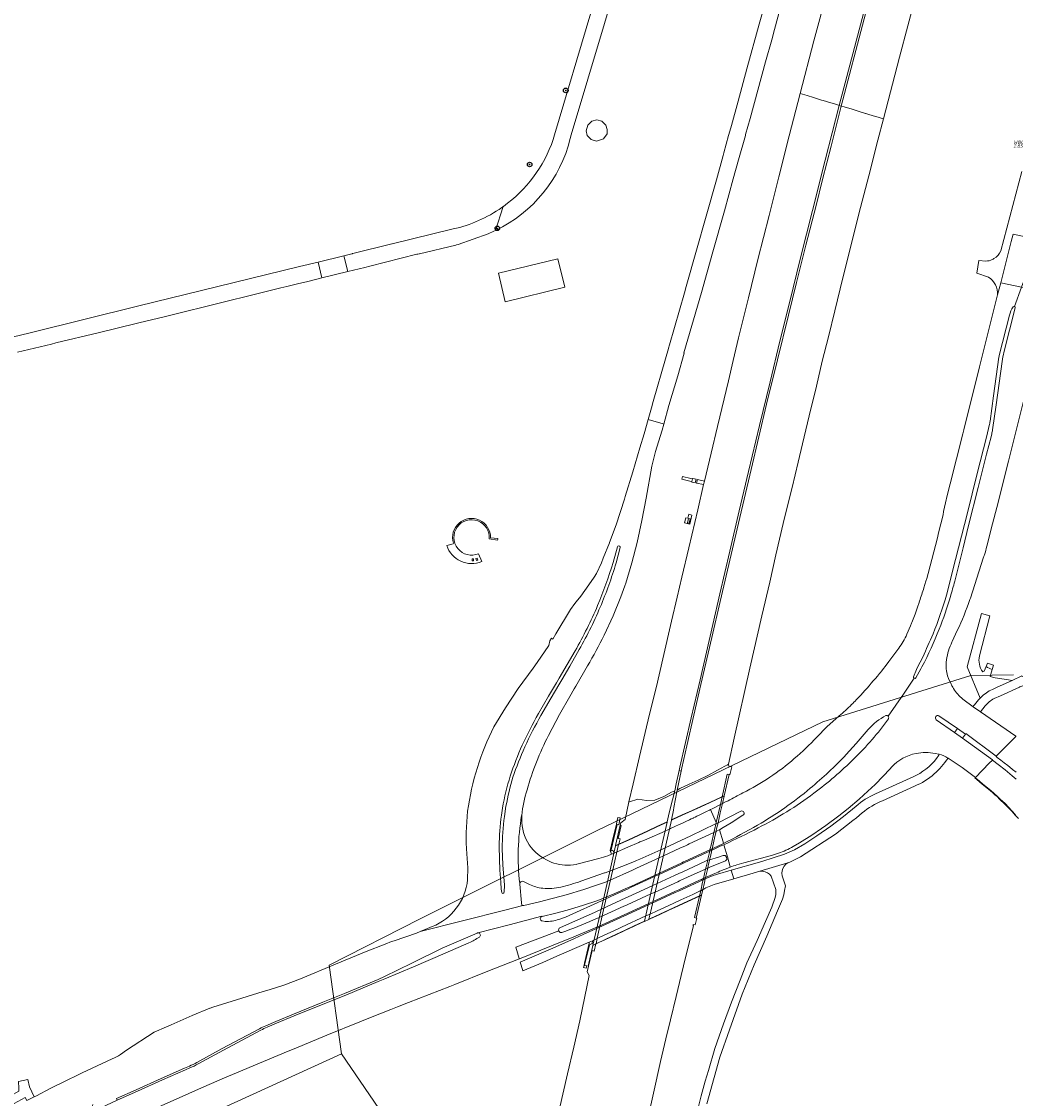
# Model space of a CAD drawing. Extents: x 148869 to 161638, y 453607 to 469810.
# Tile 553 of 656: x 156949 to 157381, y 463581 to 464049. Entities that reach past the tile are written whole.
import ezdxf
from ezdxf.lldxf.tags import DXFTag

# ---------------------------------------------------------------- set-up
doc = ezdxf.new("R2010")
doc.units = 0
doc.header["$PDMODE"] = 32
doc.header["$PDSIZE"] = 2
doc.layers.get('0').update_dxf_attribs({"linetype": 'CONTINUOUS'})
for name, color, linetype, lineweight in [('B-OI-RI-DRUKLEIDING-G-niet meenemen', 190, 'RI-PERS', 18), ('B-OI-RI-PERSLEIDING-G-niet meenemen', 190, 'RI-PERS', 18), ('B-OI-RI-VACUUMLEIDING-G-niet meenemen', 190, 'RI-VACUUM', 18), ('B-RO-VH-VERHARDING_ASFALT-GV', 251, 'CONTINUOUS', 18), ('B-RO-VH-VERHARDING_GESLOTEN-GV', 251, 'CONTINUOUS', 18), ('B-RO-VH-VERHARDING_GRASBETONSTEEN-GV', 251, 'CONTINUOUS', 18), ('B-RO-VH-VERHARDING_OPEN-GV', 251, 'CONTINUOUS', 18), ('B-RO-VH-VERHARDING_SIERBESTRATING-GV', 251, 'CONTINUOUS', 18)]:
    doc.layers.add(name, color=color, linetype=linetype, lineweight=lineweight)
for name, color, linetype in [('B-OI-RI-HWA-PUTDEKSELHOOGTE-T25-niet meenemen', 252, 'CONTINUOUS'), ('B-OI-RI-HWA-PUTNUMMER-T25-niet meenemen', 252, 'CONTINUOUS'), ('gs dwa', 252, 'CONTINUOUS')]:
    doc.layers.add(name, color=color, linetype=linetype)
doc.styles.add('iso15', font='ISO.shx', dxfattribs={"oblique": 15})
doc.styles.add('NLCS-ISO-M750_CURSIEF', font='NLCS-ISO.ttf', dxfattribs={"oblique": 15})
tags = doc.linetypes.add('RI-PERS', pattern='A,7,-2,["P",Standard,S=1.8,R=0,X=-0.5,Y=-0.9],-2,7,-2,[102,NLCS.SHX,S=1,R=180,X=0,Y=0],-2', length=22).pattern_tags.tags
tags[6] = DXFTag(74, 10)
tags = doc.linetypes.add('RI-VACUUM', pattern='A,7,-2,["V",Standard,S=1.8,R=0,X=-0.5,Y=-0.9],-2,7,-2,[102,NLCS.SHX,S=1,R=180,X=0,Y=0],-2', length=22).pattern_tags.tags
tags[6] = DXFTag(74, 10)

# ---------------------------------------------------------------- blocks, each defined once
blk = doc.blocks.new('ACMAP_ANN_TEMPLATE_puth-rwa')
at = {"color": 0, "linetype": 'ByBlock', "style": 'iso15', "oblique": 15}
blk.add_attdef('puth-rwa', (-2.7, -4.4), '', height=1.5, dxfattribs=at)
blk = doc.blocks.new('ACMAP_ANN_TEMPLATE_putnr-rwa')
at = {"color": 0, "linetype": 'ByBlock', "style": 'iso15', "oblique": 15}
blk.add_attdef('putnr-rwa', (-2.7, -2.7), '', height=1.5, dxfattribs=at)

msp = doc.modelspace()

# ---------------------------------------------------------------- linework, layer by layer
at = {"layer": 'B-OI-RI-DRUKLEIDING-G-niet meenemen'}
for p, q in [((157082.76, 463638.55), (157088.13, 463600.03)), ((157088.13, 463600.03), (157010.92, 463564.75)), ((157088.13, 463600.03), (157117.56, 463556.97))]:
    msp.add_line(p, q, dxfattribs=at)
at = {"layer": 'B-OI-RI-PERSLEIDING-G-niet meenemen'}
for p, q in [((157362.01, 463764.6), (157297.6, 463744.4)), ((157380.59, 463764.94), (157362.01, 463764.6)), ((157297.6, 463744.4), (157199.1, 463697.01)), ((157199.1, 463697.01), (157122.03, 463658.6)), ((157122.03, 463658.6), (157082.76, 463638.55))]:
    msp.add_line(p, q, dxfattribs=at)
at = {"layer": 'B-OI-RI-VACUUMLEIDING-G-niet meenemen'}
msp.add_line((157088.13, 463600.03), (157117.56, 463556.97), dxfattribs=at)
at = {"layer": 'B-RO-VH-VERHARDING_ASFALT-GV', "flags": 128}
for points in [[(157187.65, 463998.32), (157188.15, 464000), (157209.86, 464072.84), (157219.96, 464106.75), (157223.48, 464118.91), (157224.59, 464123.08), (157226.02, 464129.12)], [(157214.69, 464114.56), (157213.13, 464108.79), (157212.52, 464106.73), (157203.13, 464074.84), (157196.68, 464052.98), (157180.88, 464000), (157180.25, 463997.9)], [(157271.55, 464054.26), (157269.89, 464048.15), (157264.57, 464028.63), (157260.73, 464014.62), (157257.81, 464004.01), (157256.72, 464000.08), (157256.6, 463999.61), (157254.54, 463992.17), (157254.2, 463990.97), (157251.25, 463980.34), (157238.17, 463933.91), (157237.33, 463931.17), (157230.87, 463908.54), (157230.43, 463907.04), (157230.49, 463907.02), (157229.18, 463902.5), (157223.79, 463883.93), (157223.05, 463881.2), (157221.58, 463876.05), (157228.11, 463874.15), (157228.35, 463874.08), (157230.58, 463882.11), (157234.42, 463895.05), (157237.29, 463904.97), (157237.11, 463905.02), (157244.76, 463931.3), (157249.79, 463949.1), (157254.79, 463966.92), (157258.64, 463980.74), (157260.96, 463989.1), (157263.87, 463999.61), (157264, 464000.08), (157265.91, 464007), (157272.69, 464031.66), (157275.32, 464041.29), (157276.56, 464045.86), (157283.22, 464070.58)], [(157373.6, 463930.26), (157374.99, 463935.55), (157379.55, 463953.52), (157380.35, 463956.68), (157390.36, 463954.52), (157407.43, 464021.95)], [(157384.12, 463984.01), (157375.01, 463949.52)], [(157158.57, 463968.75), (157158.48, 463968.69), (157155.19, 463958.35)], [(157155.19, 463958.35), (157158.48, 463968.69)], [(157136.77, 463958.97), (157110.14, 463952.46), (157110.05, 463952.44), (157110.01, 463952.44), (157093.06, 463948.27), (157092.92, 463948.24)], [(157122.05, 463948.15), (157137.88, 463951.92), (157138.25, 463952.05), (157138.87, 463952.22), (157151.97, 463956.92)], [(157388.78, 463948.29), (157390.36, 463954.52), (157380.35, 463956.68), (157379.55, 463953.52), (157374.99, 463935.55)], [(157092.62, 463948.16), (157092.08, 463948.03), (157089.23, 463947.33), (157090.92, 463940.4), (157098.33, 463942.21), (157100.43, 463942.86), (157120.91, 463947.97)], [(157121.88, 463948.13), (157122.05, 463948.15)], [(156947.2, 463905.3), (156961.98, 463908.91), (156963.89, 463909.38), (156982.25, 463913.81), (156990.01, 463915.68), (157000, 463918.06), (157011.04, 463920.72), (157015.07, 463921.7), (157052.41, 463930.99), (157058.8, 463932.58), (157061.7, 463933.3), (157064.43, 463933.99), (157069.55, 463935.29), (157071.59, 463935.74), (157073.55, 463936.18), (157079.61, 463937.65), (157077.93, 463944.57), (157069.91, 463942.61), (157033.7, 463933.77), (157000, 463925.47), (156952.73, 463913.84), (156937.45, 463910.09)], [(157368.55, 463945), (157365.52, 463945.24), (157364.54, 463939.7), (157369.6, 463938.03), (157369.72, 463937.99)], [(157374.99, 463935.55), (157384.04, 463933.62), (157387.87, 463944.18)], [(157380.97, 463925.28), (157384.04, 463933.62), (157374.99, 463935.55), (157373.6, 463930.26), (157365.81, 463898.97), (157358.87, 463871.52), (157358.44, 463869.83), (157352.95, 463848.01), (157351.66, 463842.95), (157350.9, 463839.79), (157350.04, 463835.98), (157349.93, 463834.56), (157347.97, 463826.71), (157347.42, 463824.58), (157343.47, 463809.02), (157342.83, 463806.87), (157342.47, 463805.67), (157341.57, 463802.82)], [(157394.48, 463931.06), (157394.56, 463931.38), (157394.56, 463931.38), (157384.04, 463933.62), (157380.97, 463925.28)], [(157368.92, 463820.96), (157371.36, 463830.65), (157373.23, 463837.69), (157378.4, 463857.91), (157380.45, 463866.09), (157384.8, 463883.43), (157391.12, 463907.97), (157396.21, 463930.14), (157394.84, 463930.47)], [(157381.27, 463924.71), (157376.36, 463905.25)], [(157374.34, 463903.98), (157378.74, 463921.45)], [(157370.36, 463875.38), (157371.85, 463886.33), (157374.19, 463903.2)], [(157375.56, 463901.33), (157372.97, 463882.46), (157371.43, 463871.55)], [(157202.42, 463782.21), (157206.34, 463790.58), (157209.7, 463798.87), (157211.44, 463803.62), (157211.85, 463804.79), (157214.52, 463813.61), (157216.76, 463822.59), (157218.86, 463832.04), (157220.71, 463841.81), (157223.22, 463855.68), (157224.82, 463862.1), (157227.51, 463871.03), (157227.63, 463871.48), (157228.35, 463874.08), (157228.11, 463874.15), (157221.58, 463876.05), (157219.79, 463869.78), (157218.03, 463863.75), (157214.91, 463853.24), (157211.64, 463842.5), (157211.26, 463841.33), (157207.59, 463830.28), (157204.77, 463822.55), (157204.71, 463822.4), (157202.06, 463815.66), (157201.21, 463813.63), (157199.12, 463809.05), (157198.05, 463807.41), (157195.78, 463804.1), (157192.3, 463799.23), (157190.22, 463796.65), (157189.71, 463796.01), (157187.78, 463793.3), (157181.48, 463782.71), (157180.1, 463780.49), (157179.54, 463780.81), (157178.83, 463779.79), (157178.33, 463777.65), (157173.23, 463770.3), (157171.49, 463767.79), (157165.08, 463758.91), (157159.49, 463750.55), (157154.48, 463742.28)], [(157351.43, 463799.66), (157355.35, 463815.14), (157360.48, 463835.49), (157364.65, 463852.02), (157368.9, 463868.99), (157370.01, 463873.42)], [(157371.08, 463869.76), (157370.76, 463868.52), (157368.86, 463861.03), (157365.16, 463846.46), (157361.01, 463829.92), (157358.63, 463820.23), (157354.96, 463805.7)], [(157136.89, 463822.26), (157136.79, 463821.93), (157133.97, 463821.21)], [(157152.41, 463824.08), (157156.1, 463823.55)], [(157156.16, 463824.27), (157152.98, 463824.57)], [(157209.03, 463820.96), (157208.9, 463821), (157208.83, 463821.02), (157208.77, 463821.02)], [(157208.77, 463821.02), (157208.83, 463821.02), (157208.9, 463821), (157209.03, 463820.96)], [(157149.16, 463814.21), (157147.76, 463817.65)], [(157208.17, 463820.6), (157206.3, 463813.87)], [(157206.3, 463813.87), (157208.17, 463820.6)], [(157207.64, 463813.6), (157209.42, 463820.32)], [(157209.42, 463820.32), (157207.64, 463813.6)], [(157361.55, 463797.76), (157361.63, 463797.97), (157361.77, 463798.3), (157363.73, 463804.26), (157367.38, 463815.72), (157367.79, 463816.85), (157367.86, 463817.09)], [(157339.03, 463795.19), (157337.76, 463791.4), (157336.29, 463787.65), (157336.2, 463787.42), (157335.75, 463786.28), (157334.17, 463782.59)], [(157339.65, 463796.93), (157339.29, 463795.94)], [(157353.36, 463778.26), (157353.77, 463779.2), (157353.86, 463779.42), (157356.1, 463784.15)], [(157189.82, 463775.39), (157186.37, 463769.44), (157182.88, 463763.51), (157181.65, 463761.42), (157178.21, 463755.62), (157173.85, 463748.08)], [(157173.85, 463748.08), (157178.21, 463755.62), (157181.65, 463761.42), (157182.88, 463763.51), (157186.37, 463769.44), (157189.82, 463775.39)], [(157190.89, 463774.71), (157187.47, 463768.66), (157183.98, 463762.74), (157182.72, 463760.6), (157179.39, 463754.93), (157174.92, 463747.29)], [(157183.98, 463762.74), (157187.47, 463768.66), (157190.89, 463774.71)], [(157330.58, 463776.51), (157326.27, 463770.7), (157325.52, 463769.71), (157323.08, 463766.54)], [(157337.08, 463764.11), (157338.4, 463767.3), (157338.81, 463768.22), (157341.03, 463772.68)], [(157178.21, 463738.55), (157182.95, 463747.63), (157187.44, 463755.44), (157189.45, 463758.89), (157190.08, 463759.98), (157195.23, 463768.81)], [(157340.72, 463768.45), (157340.24, 463767.58), (157338.04, 463763.64)], [(157386.27, 463764.76), (157384.29, 463764.19), (157384.18, 463764.42), (157379.9, 463762.46), (157373.16, 463759.4), (157371.35, 463758.59)], [(157174.92, 463747.29), (157179.39, 463754.93), (157182.72, 463760.6), (157183.98, 463762.74)], [(157337.34, 463763.42), (157332.64, 463756.57), (157326, 463746.89)], [(157326, 463746.89), (157332.64, 463756.57), (157337.34, 463763.42)], [(157354.47, 463758.92), (157354.09, 463759.56), (157353.86, 463760.01), (157353.76, 463760.19)], [(157372.11, 463754.58), (157374.88, 463755.82), (157383.12, 463759.57), (157383.34, 463759.65), (157384.58, 463760.11), (157385.85, 463760.46), (157387.14, 463760.71), (157388.45, 463760.84), (157389.77, 463760.87), (157391.08, 463760.78), (157392.32, 463760.59), (157392.08, 463761.81)], [(157348.11, 463747.1), (157356.15, 463741.52), (157359.6, 463739.1), (157359.78, 463739.35), (157373.06, 463729.52), (157381.52, 463738.11), (157381.62, 463738.19), (157366.14, 463748.75), (157362.93, 463751), (157358.43, 463754.39)], [(157363.19, 463751.37), (157362.93, 463751), (157366.14, 463748.75), (157368.23, 463751.42)], [(157304.73, 463747.03), (157299.27, 463742.26), (157294.93, 463737.8)], [(157307.72, 463730.22), (157312.12, 463735.05), (157317.35, 463741.14)], [(157352.01, 463728.71), (157352.07, 463728.67), (157358.17, 463724.65), (157363.96, 463720.28), (157370, 463726.41), (157371.37, 463727.8), (157371.45, 463727.89), (157358.31, 463737.34), (157358.34, 463737.38), (157354.92, 463739.79), (157346.95, 463745.4)], [(157346.45, 463730.73), (157348.09, 463730.36), (157348.18, 463730.36)], [(157348.18, 463730.36), (157348.09, 463730.36), (157348.03, 463729.97), (157347.01, 463728.52)], [(157352.07, 463728.67), (157352.01, 463728.71)], [(157284.64, 463690.18), (157287.39, 463691.86), (157292.74, 463695.13), (157297.04, 463698.07), (157298.88, 463699.35), (157304.48, 463703.55), (157308.62, 463706.79), (157313.36, 463710.83), (157317.21, 463714.33), (157320.33, 463717.22), (157323.83, 463720.8), (157326.67, 463723.9), (157327.54, 463724.83)], [(157336.83, 463720.55), (157320.45, 463713.1)], [(157323.57, 463710.12), (157337.49, 463716.48)], [(157256.33, 463710.12), (157255.75, 463709.83), (157255.29, 463709.59), (157253.88, 463708.88), (157253.73, 463708.81), (157253.73, 463708.81), (157253.09, 463708.48), (157252.99, 463708.43), (157251.9, 463707.88), (157251.9, 463707.88), (157250.61, 463707.24), (157250.61, 463707.24), (157249.43, 463706.64), (157248.66, 463706.25), (157251.19, 463700.6), (157251.3, 463700.36), (157251.35, 463700.26), (157251.98, 463700.57), (157261.95, 463705.57)], [(157158.19, 463706.96), (157157.71, 463703.8)], [(157157.71, 463703.8), (157158.19, 463706.96)], [(157159.01, 463703.25), (157159.71, 463707.8)], [(157159.71, 463707.8), (157159.01, 463703.25)], [(157166.54, 463703.69), (157166.64, 463703.69)], [(157166.64, 463703.69), (157166.54, 463703.69)], [(157192.27, 463675.09), (157202.65, 463678.7), (157202.85, 463678.75), (157210.1, 463681.5), (157215.58, 463683.73), (157216.52, 463684.11), (157217.99, 463684.71), (157227.11, 463688.79), (157227.21, 463688.83), (157229.05, 463689.68), (157238, 463693.83), (157238.58, 463694.1), (157239.52, 463694.56), (157240.19, 463694.88), (157250.95, 463700.07), (157251.08, 463700.13), (157251.24, 463700.21), (157251.35, 463700.26), (157251.3, 463700.36), (157251.19, 463700.6), (157248.66, 463706.25)], [(157248.66, 463706.25), (157248.25, 463706.04), (157246.97, 463705.42), (157245.79, 463704.85), (157244.41, 463704.17), (157242.73, 463703.36), (157242.01, 463703.02), (157241.35, 463702.7), (157241.14, 463702.6), (157240.33, 463702.22), (157239.56, 463701.85), (157239.56, 463701.85), (157237.97, 463701.11), (157237.97, 463701.11), (157236.5, 463700.41), (157234.84, 463699.62), (157233.46, 463698.99), (157231.32, 463697.99), (157230.9, 463697.8), (157229.87, 463697.32), (157229.06, 463696.96), (157228.97, 463696.91), (157221, 463693.47), (157219.24, 463692.72), (157218.39, 463692.35), (157217.99, 463692.18), (157217.49, 463691.96), (157212.78, 463689.93), (157206.79, 463687.35), (157206.77, 463687.34), (157205.66, 463686.86), (157204, 463686.21)], [(157262.83, 463703.78), (157257.77, 463700.57), (157254.16, 463698.41), (157252.62, 463697.5), (157254.15, 463692.22), (157254.34, 463691.56)], [(157312.03, 463707.76), (157306.63, 463703.29), (157301.05, 463699.05), (157294.96, 463694.86), (157289.7, 463691.37), (157285.21, 463688.83), (157280.88, 463686.93), (157275.91, 463685.24), (157271.53, 463683.84), (157270.08, 463683.42), (157257.72, 463679.9)], [(157257.72, 463679.9), (157258.81, 463676.14), (157267.21, 463678.6), (157270.24, 463679.41), (157282.38, 463683.15), (157283.19, 463683.4), (157287.85, 463685.75), (157303.06, 463695.64), (157310.7, 463701.57), (157312.19, 463702.73), (157314.73, 463704.84)], [(157254.34, 463691.56), (157254.15, 463692.22), (157252.62, 463697.5), (157252.21, 463697.26), (157251.11, 463696.75), (157250.21, 463696.34), (157239.38, 463691.3), (157238.71, 463690.99), (157237.81, 463690.57), (157235.34, 463689.42), (157228.24, 463686.15), (157226.4, 463685.3), (157216.45, 463680.71), (157215.68, 463680.36), (157214.7, 463679.92), (157205.01, 463675.54), (157202.96, 463674.73), (157198.3, 463673.06), (157193.55, 463671.52), (157185.88, 463669.24), (157174.3, 463666.13), (157167.48, 463664.54)], [(157147.52, 463652.63), (157161.11, 463656.16), (157175.39, 463659.82), (157175.41, 463659.76), (157175.45, 463659.77), (157181.45, 463661.22), (157186.34, 463662.51), (157193.05, 463664.53), (157199.65, 463666.75), (157207.08, 463669.68), (157212.95, 463672.38), (157213.98, 463672.86), (157224.69, 463677.79), (157226.53, 463678.64), (157236.2, 463683.1), (157237.03, 463683.48), (157237.7, 463683.79), (157248.48, 463688.76), (157249.4, 463689.19), (157250.65, 463689.76)], [(157156.77, 463690.37), (157156.89, 463684.74), (157157.1, 463679.9), (157157.41, 463674.69), (157157.67, 463671.68), (157157.88, 463670.25)], [(157157.88, 463670.25), (157157.67, 463671.68), (157157.41, 463674.69), (157157.1, 463679.9), (157156.89, 463684.74), (157156.77, 463690.37)], [(157255.58, 463685.72), (157255.62, 463685.6), (157256.03, 463685.74), (157254.51, 463691)], [(157254.51, 463691), (157256.03, 463685.74), (157257.31, 463681.33), (157257.33, 463681.28)], [(157142.63, 463686.95), (157143.06, 463680.97), (157143.02, 463675.72)], [(157158.86, 463670.31), (157159.04, 463673.35), (157158.34, 463682.3), (157158.12, 463689.39)], [(157158.12, 463689.39), (157158.34, 463682.3), (157159.04, 463673.35), (157158.86, 463670.31)], [(157250.85, 463689.35), (157249.27, 463688.62), (157248.36, 463688.2), (157237.58, 463683.23), (157236.91, 463682.93), (157236.08, 463682.54), (157226.4, 463678.09), (157224.56, 463677.24), (157213.85, 463672.31), (157212.82, 463671.83), (157207.28, 463669.28), (157202.91, 463667.27), (157185.57, 463659.46), (157182.76, 463658.47)], [(157183.19, 463654.85), (157183.41, 463654.94), (157190.94, 463658.25), (157198.18, 463661.54), (157199.11, 463661.96), (157211.89, 463667.81), (157212.95, 463668.3), (157216.42, 463669.89), (157223.64, 463673.22), (157225.48, 463674.07), (157232.99, 463677.53), (157235.22, 463678.57), (157236.02, 463678.94), (157236.68, 463679.24), (157246.22, 463683.66), (157247.15, 463684.08), (157247.44, 463684.17), (157248.08, 463684.36), (157248.33, 463684.44), (157252.16, 463685.6), (157254.25, 463686.29)], [(157200.16, 463684.96), (157190.5, 463682.48), (157190.25, 463682.41)], [(157257.33, 463681.28), (157257.31, 463681.33), (157256.03, 463685.74), (157255.62, 463685.6), (157255.72, 463685.33)], [(157260.1, 463682.19), (157263.2, 463683.05), (157275.19, 463686.36), (157278.31, 463687.27)], [(157255.22, 463684.01), (157249.2, 463681.54), (157249.15, 463681.52), (157248.76, 463681.34), (157247.49, 463680.79), (157246.59, 463680.4), (157244.17, 463679.35), (157238.74, 463676.87), (157235.85, 463675.54), (157235.19, 463675.24), (157234.42, 463674.88), (157224.64, 463670.4), (157222.81, 463669.55), (157212.42, 463664.78), (157212.12, 463664.65), (157211.04, 463664.17)], [(157247.12, 463578.21), (157250.36, 463589.68), (157252.8, 463598.46), (157256.98, 463610.37), (157262.45, 463625.97), (157267.64, 463638.74), (157273.25, 463651.17), (157277.9, 463662.21), (157280.1, 463667.26), (157280.67, 463669.1), (157280.96, 463671.01), (157281.32, 463673.02), (157279.94, 463677.46), (157279.81, 463678.55), (157279.91, 463679.65), (157280.23, 463680.7), (157280.77, 463681.66), (157281.5, 463682.49), (157282.38, 463683.15), (157270.24, 463679.41), (157271.36, 463679.42), (157272.45, 463679.2), (157273.48, 463678.76), (157274.39, 463678.12), (157275.16, 463677.32), (157277.08, 463671.48), (157277.16, 463669.29), (157276.9, 463668.05), (157275.42, 463663.82), (157272.66, 463657.53), (157269, 463649.26), (157264.52, 463639.54), (157261.56, 463631.97), (157257.85, 463622.4), (157254.36, 463613.08), (157250.58, 463602.24), (157247.88, 463592.72), (157246.42, 463588.03), (157244.65, 463581.71), (157242.67, 463573.6)], [(157253.53, 463679.71), (157256.31, 463680.85)], [(157182.76, 463653.3), (157182.65, 463653.53), (157164.02, 463646.42), (157165.51, 463641.41), (157165.53, 463641.36), (157179.56, 463646.97), (157189.24, 463650.9), (157192.99, 463652.5), (157199.94, 463655.46), (157209.51, 463659.75), (157210.08, 463660.01), (157211.18, 463660.51), (157221.86, 463665.42), (157223.7, 463666.27), (157226.9, 463667.73), (157233.53, 463670.77), (157234.24, 463671.09), (157234.92, 463671.41), (157243.9, 463675.52)], [(157245.67, 463676.31), (157246.56, 463676.71)], [(157166.41, 463665.41), (157166.42, 463665.63), (157165.75, 463673.86), (157165.74, 463673.91), (157165.71, 463674.16)], [(157165.71, 463674.16), (157165.74, 463673.91)], [(157167.31, 463674.96), (157168.18, 463674.47), (157169.97, 463673.62)], [(157167.12, 463664.56), (157159.2, 463662.55), (157122.39, 463653.22), (157120.72, 463652.55), (157111.02, 463649.2), (157109.89, 463648.8), (157107.18, 463647.76), (157098.94, 463644.45), (157085.54, 463638.95), (157070.33, 463632.68), (157063.11, 463629.8), (157056.7, 463627.84), (157054.05, 463627.03), (157044.79, 463624.22), (157032.15, 463620.29), (157031, 463619.89), (157030.79, 463619.82), (157023.22, 463616.59), (157016.66, 463613.76), (157014.03, 463612.62), (157010.92, 463611.3), (157007.61, 463609.89), (157006.69, 463609.45), (156994.64, 463601.52), (156991.95, 463599.71)], [(157127.64, 463655.33), (157125.55, 463654.49), (157122.39, 463653.22), (157159.2, 463662.55), (157167.12, 463664.56)], [(157211.04, 463664.17), (157200.29, 463659.36), (157197.85, 463658.27)], [(157175.41, 463659.76), (157175.39, 463659.82), (157161.11, 463656.16), (157147.52, 463652.63)], [(157176.73, 463657.61), (157175.45, 463657.79)], [(157006.08, 463575.81), (157017.5, 463580.87), (157025.92, 463584.57), (157036.3, 463589.04), (157054.22, 463596.64), (157064.94, 463601.07), (157067.55, 463602.15), (157081.83, 463608.07), (157096.17, 463613.9), (157099.98, 463615.44), (157109.59, 463619.23), (157112.55, 463620.41), (157117.25, 463622.26), (157135.36, 463629.34), (157137.46, 463630.16), (157151.76, 463635.89), (157165.18, 463641.22), (157165.53, 463641.36), (157165.51, 463641.41), (157164.02, 463646.42), (157182.65, 463653.53)], [(157147.2, 463652.56), (157132, 463645.94), (157118.7, 463639.41), (157106.89, 463633.61), (157104.15, 463632.38), (157089.4, 463626.25), (157080.08, 463622.44), (157067.26, 463617.19), (157059.52, 463613.98), (157055.22, 463612.19)], [(157055.22, 463612.19), (157059.52, 463613.98), (157067.26, 463617.19), (157080.08, 463622.44), (157089.4, 463626.25), (157104.15, 463632.38), (157106.89, 463633.61), (157118.7, 463639.41), (157132, 463645.94), (157147.2, 463652.56)], [(157143.62, 463648.27), (157133.28, 463643.81), (157119.48, 463637.88), (157107.05, 463632.66), (157104.1, 463631.44), (157089.97, 463625.56), (157080.23, 463621.58), (157067.57, 463616.44), (157059.83, 463613.26), (157055.77, 463611.59)], [(157055.77, 463611.59), (157059.83, 463613.26), (157067.57, 463616.44), (157080.23, 463621.58), (157089.97, 463625.56), (157104.1, 463631.44), (157107.05, 463632.66), (157119.48, 463637.88), (157133.28, 463643.81), (157143.62, 463648.27)], [(157052.5, 463610.88), (157036.26, 463602.23), (157025.22, 463596.18)], [(157025.22, 463596.18), (157036.26, 463602.23), (157052.5, 463610.88)], [(157053.06, 463610.26), (157036.84, 463601.61), (157025.76, 463595.6)], [(157025.76, 463595.6), (157036.84, 463601.61), (157053.06, 463610.26)], [(156988.43, 463597.75), (156981.86, 463594.72), (156975.29, 463591.65), (156972.45, 463590.28), (156971.54, 463589.88), (156970.24, 463589.23), (156969.06, 463588.64), (156968.78, 463588.5), (156961.41, 463584.82), (156955.38, 463581.73), (156954.45, 463581.23), (156951.26, 463579.59)], [(157022.21, 463593.86), (157020.32, 463593), (157010.3, 463588.6), (156999.37, 463583.7), (156990.59, 463579.75), (156990.54, 463579.85), (156979.03, 463574.49), (156979.02, 463574.48), (156969.96, 463570.26), (156961.46, 463566.29), (156961.43, 463566.34), (156958.34, 463564.91), (156958.29, 463564.88), (156958.33, 463564.79), (156950.12, 463560.91)], [(156979.97, 463577.86), (156979.03, 463574.49), (156990.54, 463579.85), (156990.27, 463580.46), (156998.79, 463584.36), (157009.75, 463589.24), (157019.78, 463593.66), (157021.99, 463594.61)], [(157021.99, 463594.61), (157019.78, 463593.66), (157009.75, 463589.24), (156998.79, 463584.36), (156990.27, 463580.46), (156990.54, 463579.85), (156990.59, 463579.75), (156999.37, 463583.7), (157010.3, 463588.6), (157020.32, 463593), (157022.21, 463593.86)], [(156832.04, 463516.49), (156866.12, 463535.01), (156880.19, 463542.7), (156880.24, 463542.61), (156950.55, 463580.95), (156951.26, 463579.59), (156954.45, 463581.23), (156952.42, 463585.65), (156951.69, 463588.82), (156947.65, 463587.9), (156947.75, 463585.03), (156947.79, 463583.77), (156944.19, 463581.65), (156941.68, 463580.29), (156892.88, 463553.74), (156886.45, 463550.24), (156857.14, 463534.21), (156857.19, 463534.12), (156855.3, 463533.09)]]:
    msp.add_lwpolyline(points, dxfattribs=at)
at = {"layer": 'B-RO-VH-VERHARDING_ASFALT-GV'}
for points in [[(157155.19, 463958.35, 0.224733), (157187.65, 463998.32)], [(157180.25, 463997.9, -0.155523), (157158.57, 463968.75)], [(157157.89, 463968.3, -0.097738), (157136.77, 463958.97)], [(157158.48, 463968.69, -0.004337), (157157.89, 463968.3)], [(157151.97, 463956.92, 0.014258), (157155.19, 463958.35)], [(157092.92, 463948.24, -0.026983), (157092.62, 463948.16)], [(157120.91, 463947.97, -0.044679), (157121.88, 463948.13)], [(157375.01, 463949.52, -0.186055), (157371.98, 463946.11)], [(157371.27, 463945.68, -0.115265), (157368.55, 463945)], [(157371.98, 463946.11, -0.032893), (157371.27, 463945.68)], [(157369.72, 463937.99, -0.262101), (157373.6, 463930.26)], [(157378.74, 463921.45, -0.07751), (157380.37, 463925.05)], [(157380.37, 463925.05, -0.38047), (157380.97, 463925.28)], [(157380.97, 463925.28, -0.380274), (157381.27, 463924.71)], [(157376.36, 463905.25, 0.026816), (157375.56, 463901.33)], [(157374.19, 463903.2, -0.024326), (157374.34, 463903.98)], [(157370.01, 463873.42, 0.007093), (157370.36, 463875.38)], [(157371.43, 463871.55, -0.019471), (157371.08, 463869.76)], [(157152.98, 463824.57, 1.178996), (157136.89, 463822.26)], [(157147.76, 463817.65, -3.606171), (157152.41, 463824.08)], [(157133.97, 463821.21, 0.437937), (157149.16, 463814.21)], [(157156.1, 463823.55, 0.015224), (157156.16, 463824.27)], [(157208.77, 463821.02, 0.346362), (157208.17, 463820.6)], [(157208.17, 463820.6, -0.346362), (157208.77, 463821.02)], [(157209.42, 463820.32, 0.412798), (157209.03, 463820.96)], [(157209.03, 463820.96, -0.412798), (157209.42, 463820.32)], [(157367.86, 463817.09, 0.039058), (157368.92, 463820.96)], [(157206.3, 463813.87, -0.029341), (157199.59, 463795.07)], [(157199.59, 463795.07, 0.029341), (157206.3, 463813.87)], [(157200.72, 463794.43, 0.026458), (157207.64, 463813.6)], [(157207.64, 463813.6, -0.026458), (157200.72, 463794.43)], [(157341.57, 463802.82, -0.00199), (157339.65, 463796.93)], [(157354.96, 463805.7, -0.006969), (157353.09, 463798.96)], [(157345.53, 463782.7, 0.022767), (157351.43, 463799.66)], [(157353.09, 463798.96, -0.019556), (157348.23, 463784.79)], [(157356.1, 463784.15, 0.027149), (157361.55, 463797.76)], [(157199.59, 463795.07, -0.027495), (157189.82, 463775.39)], [(157189.82, 463775.39, 0.027495), (157199.59, 463795.07)], [(157190.89, 463774.71, 0.031687), (157200.72, 463794.43)], [(157200.72, 463794.43, -0.031687), (157190.89, 463774.71)], [(157339.29, 463795.94, 0.0068), (157339.03, 463795.19)], [(157348.23, 463784.79, -0.027665), (157340.72, 463768.45)], [(157195.23, 463768.81, 0.018124), (157202.42, 463782.21)], [(157334.17, 463782.59, -0.055182), (157330.58, 463776.51)], [(157341.03, 463772.68, 0.008442), (157345.53, 463782.7)], [(157351.29, 463770.5, -0.080806), (157353.36, 463778.26)], [(157351.87, 463764.51, -0.103377), (157351.29, 463770.5)], [(157323.08, 463766.54, -0.002843), (157321.33, 463764.41)], [(157353.76, 463760.19, -0.043017), (157351.87, 463764.51)], [(157321.33, 463764.41, -0.011704), (157314.05, 463756.07)], [(157337.34, 463763.42, -0.393284), (157337.08, 463764.11)], [(157338.04, 463763.64, -0.395549), (157337.34, 463763.42)], [(157314.05, 463756.07, -0.011148), (157310.07, 463751.98)], [(157358.43, 463754.39, -0.069706), (157354.47, 463758.92)], [(157366.43, 463755.19, 0.005371), (157365.97, 463754.72)], [(157371.35, 463758.59, 0.081198), (157366.43, 463755.19)], [(157310.07, 463751.98, -0.014505), (157304.73, 463747.03)], [(157363.51, 463751.81, 0.005538), (157363.19, 463751.37)], [(157365.97, 463754.72, 0.030999), (157363.51, 463751.81)], [(157368.23, 463751.42, -0.095617), (157372.11, 463754.58)], [(157173.85, 463748.08, 0.016806), (157166.81, 463734.32)], [(157166.81, 463734.32, -0.016806), (157173.85, 463748.08)], [(157167.93, 463733.54, -0.018906), (157174.92, 463747.29)], [(157174.92, 463747.29, 0.018906), (157167.93, 463733.54)], [(157317.35, 463741.14, -0.100019), (157325.04, 463747.21)], [(157325.04, 463747.21, -0.273577), (157326, 463746.89)], [(157326, 463746.89, -0.31461), (157326.12, 463745.75)], [(157346.95, 463745.4, -0.373173), (157346.8, 463746.75)], [(157346.8, 463746.75, -0.371528), (157348.11, 463747.1)], [(157154.48, 463742.28, 0.042574), (157147.27, 463724.62)], [(157326.12, 463745.75, -0.04357), (157311.09, 463728.36)], [(157168.91, 463714.89, -0.048431), (157178.21, 463738.55)], [(157294.93, 463737.8, -0.027136), (157285.18, 463728.49)], [(157166.81, 463734.32, 0.026389), (157161.55, 463720.84)], [(157161.55, 463720.84, -0.026389), (157166.81, 463734.32)], [(157162.74, 463720.33, -0.025427), (157167.93, 463733.54)], [(157167.93, 463733.54, 0.025427), (157162.74, 463720.33)], [(157285.18, 463728.49, -0.035502), (157274.47, 463720.34)], [(157292.13, 463715.53, 0.02986), (157307.72, 463730.22)], [(157311.09, 463728.36, -0.032877), (157293.66, 463713.36)], [(157327.54, 463724.83, -0.161547), (157338.18, 463730.67)], [(157347.01, 463728.52, -0.125763), (157336.83, 463720.55)], [(157338.18, 463730.67, -0.099238), (157346.45, 463730.73)], [(157346.07, 463721.78, 0.057145), (157352.07, 463728.67)], [(157348.18, 463730.36, -0.099135), (157352.01, 463728.71)], [(157352.01, 463728.71, 0.099135), (157348.18, 463730.36)], [(157147.27, 463724.62, 0.040072), (157142.99, 463705.52)], [(157161.55, 463720.84, 0.031342), (157158.19, 463706.96)], [(157158.19, 463706.96, -0.031342), (157161.55, 463720.84)], [(157159.71, 463707.8, -0.02388), (157162.74, 463720.33)], [(157162.74, 463720.33, 0.02388), (157159.71, 463707.8)], [(157274.47, 463720.34, -0.02732), (157262.81, 463713.57)], [(157337.49, 463716.48, 0.084787), (157346.07, 463721.78)], [(157166.64, 463703.69, -0.054811), (157168.91, 463714.89)], [(157262.81, 463713.57, 0.000505), (157256.33, 463710.12)], [(157269.21, 463699.45, 0.038433), (157292.13, 463715.53)], [(157293.66, 463713.36, -0.041423), (157269.5, 463698.31)], [(157320.45, 463713.1, 0.073328), (157312.03, 463707.76)], [(157314.73, 463704.84, -0.076869), (157323.57, 463710.12)], [(157142.99, 463705.52, 0.038392), (157142.63, 463686.95)], [(157157.71, 463703.8, 0.030981), (157156.77, 463690.37)], [(157156.77, 463690.37, -0.030981), (157157.71, 463703.8)], [(157165.71, 463674.16, -0.071618), (157166.54, 463703.69)], [(157166.54, 463703.69, 0.071618), (157165.71, 463674.16)], [(157169.05, 463692.24, -0.150146), (157166.64, 463703.69)], [(157261.95, 463705.57, -0.97532), (157262.83, 463703.78)], [(157158.12, 463689.39, -0.037664), (157159.01, 463703.25)], [(157159.01, 463703.25, 0.037664), (157158.12, 463689.39)], [(157254.34, 463691.56, 0.013716), (157269.21, 463699.45)], [(157269.5, 463698.31, -0.011609), (157254.51, 463691)], [(157177.34, 463684.38, -0.151154), (157169.05, 463692.24)], [(157250.65, 463689.76, 0.00327), (157254.34, 463691.56)], [(157254.51, 463691, -0.003014), (157250.85, 463689.35)], [(157278.31, 463687.27, 0.052371), (157284.64, 463690.18)], [(157204, 463686.21, -0.029742), (157200.16, 463684.96)], [(157254.25, 463686.29, -0.3813), (157255.58, 463685.72)], [(157255.72, 463685.33, -0.414816), (157255.22, 463684.01)], [(157179.73, 463683.29, -0.034006), (157177.34, 463684.38)], [(157180.61, 463682.98, -0.012202), (157179.73, 463683.29)], [(157190.25, 463682.41, -0.126169), (157180.61, 463682.98)], [(157256.31, 463680.85, -0.01143), (157257.33, 463681.28)], [(157257.33, 463681.28, -0.028782), (157260.1, 463682.19)], [(157143.02, 463675.72, -0.142958), (157138.08, 463663.32)], [(157243.9, 463675.52, -0.000683), (157245.67, 463676.31)], [(157246.56, 463676.71, -0.002772), (157250.61, 463678.47)], [(157250.61, 463678.47, -0.002109), (157253.53, 463679.71)], [(157165.74, 463673.91, -0.593853), (157167.31, 463674.96)], [(157169.97, 463673.62, 0.069636), (157175.7, 463672.02)], [(157175.7, 463672.02, 0.083473), (157183.62, 463672.58)], [(157183.62, 463672.58, 0.028197), (157192.27, 463675.09)], [(157157.88, 463670.25, 0.399073), (157158.4, 463669.82)], [(157158.4, 463669.82, -0.399073), (157157.88, 463670.25)], [(157158.4, 463669.82, 0.403176), (157158.86, 463670.31)], [(157158.86, 463670.31, -0.403176), (157158.4, 463669.82)], [(157138.08, 463663.32, -0.135684), (157127.64, 463655.33)], [(157167.12, 463664.56, -0.314131), (157166.41, 463665.41)], [(157167.48, 463664.54, -0.094292), (157167.12, 463664.56)], [(157175.45, 463657.79, -0.818046), (157175.41, 463659.76)], [(157182.76, 463658.47, -0.099371), (157176.73, 463657.61)], [(157197.85, 463658.27, -0.022505), (157183.95, 463652.75)], [(157147.52, 463652.63, 0.082829), (157147.2, 463652.56)], [(157147.2, 463652.56, -0.082829), (157147.52, 463652.63)], [(157147.52, 463652.63, -0.762605), (157148.16, 463650.8)], [(157148.16, 463650.8, 0.762605), (157147.52, 463652.63)], [(157182.65, 463653.53, -0.397771), (157183.19, 463654.85)], [(157183.95, 463652.75, -0.389893), (157182.76, 463653.3)], [(157148.16, 463650.8, -0.038661), (157143.62, 463648.27)], [(157143.62, 463648.27, 0.038661), (157148.16, 463650.8)], [(157055.22, 463612.19, 0.02105), (157052.5, 463610.88)], [(157052.5, 463610.88, -0.02105), (157055.22, 463612.19)], [(157055.77, 463611.59, 0.00639), (157053.06, 463610.26)], [(157053.06, 463610.26, -0.00639), (157055.77, 463611.59)], [(156991.95, 463599.71, -0.038969), (156988.43, 463597.75)], [(157025.22, 463596.18, -0.014554), (157021.99, 463594.61)], [(157021.99, 463594.61, 0.014554), (157025.22, 463596.18)], [(157025.76, 463595.6, -0.032775), (157022.21, 463593.86)], [(157022.21, 463593.86, 0.032775), (157025.76, 463595.6)]]:
    msp.add_lwpolyline(points, format="xyb", dxfattribs=at)
at = {"layer": 'B-RO-VH-VERHARDING_ASFALT-GV', "flags": 128}
for points in [[(157079.61, 463937.65), (157090.92, 463940.4), (157089.23, 463947.33), (157077.93, 463944.57)], [(157156.45, 463939.78), (157159.39, 463927.23), (157185.38, 463933.63), (157182.32, 463945.96)], [(157145.6, 463814.48), (157145, 463814.47), (157144.99, 463815.38), (157145.59, 463815.39)], [(157146.65, 463815.53), (157147.24, 463815.64), (157147.41, 463814.78), (157146.82, 463814.67)], [(157356.15, 463741.52), (157354.92, 463739.79), (157358.34, 463737.38), (157359.6, 463739.1)], [(157258.81, 463676.14), (157257.72, 463679.9), (157251.78, 463678.21), (157250.89, 463677.93), (157249.89, 463677.61), (157247.1, 463676.46), (157246.43, 463676.15), (157245.54, 463675.74), (157234.79, 463670.83), (157234.1, 463670.51), (157233.4, 463670.19), (157227.14, 463667.33), (157223.57, 463665.68), (157221.73, 463664.83), (157211.05, 463659.9), (157209.94, 463659.39), (157209.76, 463659.31), (157200.14, 463654.92), (157193.27, 463651.84), (157189.51, 463650.16), (157180.09, 463645.98), (157165.95, 463639.92), (157167.07, 463636.19), (157167.1, 463636.08), (157175.7, 463639.74), (157180.49, 463641.85), (157186.21, 463644.32), (157195.95, 463648.6), (157197.34, 463649.22), (157200.33, 463650.6), (157208.8, 463654.51), (157209.93, 463655.03), (157209.95, 463655.04), (157220.61, 463659.96), (157220.62, 463659.97), (157222.46, 463660.83), (157225.52, 463662.25), (157230.28, 463664.44), (157235.8, 463667), (157240.96, 463669.37), (157243.94, 463670.73), (157244.13, 463670.82), (157244.23, 463670.86), (157244.46, 463670.97), (157245.23, 463671.32), (157245.35, 463671.37), (157245.35, 463671.37), (157246.68, 463672.17), (157250.34, 463673.66)]]:
    msp.add_lwpolyline(points, close=True, dxfattribs=at)
at = {"layer": 'B-RO-VH-VERHARDING_GESLOTEN-GV', "flags": 128}
for points in [[(157299.4, 464062.3), (157293.68, 464040.83), (157287.79, 464017.9), (157290.72, 464017.01), (157293.51, 464016.16), (157294.39, 464015.89), (157297.07, 464015.08), (157297.79, 464014.86), (157301.08, 464013.87), (157303.69, 464013.08), (157304.75, 464012.76), (157314.75, 464050.65)], [(157315.62, 464050.41), (157305.63, 464012.49), (157306.85, 464012.12), (157310.3, 464011.08), (157313.79, 464010.02), (157316.21, 464009.29), (157316.29, 464009.27), (157317.17, 464009), (157319.52, 464008.29), (157320.6, 464007.96), (157323.99, 464006.93), (157330.99, 464033.69), (157338.26, 464061.11)], [(157381.52, 463738.11), (157373.06, 463729.52), (157372.94, 463729.4), (157373.48, 463728.99), (157375.09, 463727.78), (157375.81, 463727.23), (157376.54, 463726.67), (157378.12, 463725.43), (157378.89, 463724.8), (157380.15, 463723.76), (157381.67, 463722.49)], [(157381.76, 463719.47), (157379.97, 463721), (157376.88, 463723.53), (157373.84, 463725.93), (157371.37, 463727.8), (157370, 463726.41), (157363.96, 463720.28), (157363.83, 463720.15), (157364.7, 463719.46), (157367.08, 463717.55), (157369.23, 463715.77), (157370.68, 463714.54), (157372.14, 463713.29), (157373.52, 463712.03), (157374.77, 463710.87), (157376.86, 463708.86), (157378.42, 463707.27), (157379.79, 463705.79), (157381.4, 463704.04)], [(157381.4, 463704.04), (157379.79, 463705.79), (157378.42, 463707.27), (157376.86, 463708.86), (157374.77, 463710.87), (157373.52, 463712.03), (157372.14, 463713.29), (157370.68, 463714.54), (157369.23, 463715.77), (157367.08, 463717.55), (157364.7, 463719.46), (157363.83, 463720.15), (157363.71, 463720.03), (157364.61, 463719.31), (157366.95, 463717.41), (157369.11, 463715.64), (157370.57, 463714.4), (157371.49, 463713.61), (157372.49, 463712.72), (157373.39, 463711.9), (157374.64, 463710.72), (157376.72, 463708.7), (157377.98, 463707.46), (157378.61, 463706.81), (157379.78, 463705.55), (157381.3, 463703.85), (157382.65, 463702.33)], [(157219.8, 463564.66), (157223.9, 463582.91), (157227.01, 463596.58), (157229.27, 463606.48), (157231.29, 463614.8), (157233.73, 463624.88), (157235.98, 463634.1), (157238.01, 463642.42), (157238.55, 463644.72), (157240.64, 463652.94), (157241.34, 463655.74), (157241.11, 463655.8), (157241.17, 463656.24), (157242.05, 463656.05), (157242.75, 463659), (157242.49, 463659.08), (157241.75, 463659.26), (157243.93, 463668.62), (157238.88, 463666.29), (157234.74, 463664.39), (157230.63, 463662.49), (157226.6, 463660.64), (157222.52, 463658.76), (157221.83, 463658.44), (157219.96, 463657.58), (157218.61, 463656.96), (157215.45, 463655.49), (157211.5, 463653.65), (157207.51, 463651.8), (157203.07, 463649.73), (157198.87, 463647.78), (157198.16, 463644.72), (157197.24, 463644.95), (157195.66, 463638.11), (157195.05, 463635.62), (157195.89, 463634.06), (157193.98, 463624.96), (157191.79, 463614.29), (157189.23, 463602.94), (157186.51, 463591.25), (157182.92, 463575.51)]]:
    msp.add_lwpolyline(points, dxfattribs=at)
for points in [[(157233.15, 463714.45), (157233.8, 463717.47), (157235.04, 463723.24), (157235.37, 463724.68), (157240.3, 463746.18), (157244.17, 463762.73), (157249.71, 463786.83), (157252.78, 463800.22), (157257.09, 463818.79), (157261.2, 463836.35), (157265.25, 463853.45), (157270.05, 463873.49), (157274.62, 463892.46), (157278.93, 463910.13), (157283.05, 463926.83), (157287.92, 463946.47), (157293.11, 463967.09), (157298.63, 463988.9), (157304.75, 464012.76), (157303.69, 464013.08), (157301.08, 464013.87), (157297.79, 464014.86), (157297.07, 464015.08), (157294.39, 464015.89), (157293.51, 464016.16), (157290.72, 464017.01), (157287.79, 464017.9), (157283, 463999.48), (157278.4, 463981.64), (157274.18, 463964.77), (157269.32, 463945.76), (157265.2, 463928.95), (157260.96, 463911.59), (157258.6, 463901.76), (157256.48, 463892.88), (157251.72, 463873.02), (157248.97, 463861.45), (157246.03, 463849.16), (157245.69, 463847.7), (157243.14, 463836.8), (157239.24, 463820.15), (157236.27, 463807.39), (157234.26, 463798.78), (157231.77, 463788.33), (157227.99, 463771.9), (157225.2, 463759.8), (157222.16, 463747.78), (157217.78, 463729.38), (157215.02, 463717.43), (157213.12, 463709.58), (157213.52, 463709.61), (157217.02, 463710.77), (157220.91, 463710.28), (157224.5, 463710.4), (157228.44, 463712.01), (157231.67, 463713.8)], [(157235.94, 463723.03), (157234.17, 463714.79), (157235.35, 463715.5), (157239.41, 463717.28), (157243.4, 463719.14), (157247.6, 463721.18), (157251.81, 463723.38), (157256.48, 463726.04), (157259.02, 463737.35), (157265.82, 463767.89), (157271.04, 463790.64), (157274.45, 463805.32), (157277.2, 463817.19), (157280.38, 463830.8), (157282.54, 463839.71), (157284.17, 463846.4), (157286.79, 463857.45), (157288.71, 463865.44), (157291.65, 463877.69), (157294.76, 463890.51), (157297.36, 463901.37), (157300.01, 463912.08), (157302.78, 463923.41), (157306.3, 463937.74), (157309.57, 463950.85), (157313.25, 463965.51), (157317.54, 463982.12), (157321.48, 463997.57), (157323.99, 464006.93), (157320.6, 464007.96), (157319.52, 464008.29), (157317.17, 464009), (157316.29, 464009.27), (157316.21, 464009.29), (157313.79, 464010.02), (157310.3, 464011.08), (157306.85, 464012.12), (157305.63, 464012.49), (157301.18, 463995.06), (157297.5, 463980.54), (157294.63, 463969.17), (157290.19, 463951.99), (157286.16, 463935.73), (157282.63, 463921.41), (157277.85, 463902), (157273.14, 463882.68), (157266.33, 463854.22), (157260.86, 463830.97), (157252.89, 463796.84), (157249.28, 463781.21), (157244.55, 463760.65), (157238.42, 463733.95), (157236.23, 463724.42)], [(157238.83, 463833.1), (157237.92, 463833.3), (157237.38, 463831.04), (157239.67, 463830.52), (157240.63, 463834.47), (157239.23, 463834.85)], [(157239.85, 463832.79), (157239.08, 463832.96), (157238.67, 463831.12), (157239.44, 463830.95)], [(157238.67, 463831.12), (157239.08, 463832.96), (157239.85, 463832.79), (157239.44, 463830.95)], [(157231.73, 463701.84), (157232.35, 463702.11), (157236.39, 463703.94), (157240.38, 463705.75), (157244.54, 463707.66), (157248.64, 463709.54), (157253.28, 463711.66), (157253.77, 463711.89), (157256.01, 463721.72), (157256.76, 463721.55), (157257.02, 463721.48), (157257.1, 463721.46), (157257.92, 463724.95), (157256.33, 463725.31), (157256.48, 463726.04), (157251.81, 463723.38), (157247.6, 463721.18), (157243.4, 463719.14), (157239.41, 463717.28), (157235.35, 463715.5), (157234.17, 463714.79), (157232.73, 463707.24), (157232.6, 463705.98)], [(157253.77, 463711.89), (157254.66, 463712.29), (157256.76, 463721.55), (157256.01, 463721.72)], [(157213.12, 463709.58), (157211.52, 463701.9), (157209.62, 463700.46), (157209.45, 463699.51), (157209.83, 463699.41), (157208.46, 463693.76), (157209.35, 463693.58), (157208.77, 463691.23), (157213.01, 463693.16), (157217.45, 463695.17), (157221.45, 463697.04), (157225.42, 463698.9), (157228.57, 463700.37), (157229.88, 463700.99), (157230.71, 463704.81), (157232.2, 463710.55), (157233.15, 463714.45), (157231.67, 463713.8), (157228.44, 463712.01), (157224.5, 463710.4), (157220.91, 463710.28), (157217.02, 463710.77), (157213.52, 463709.61)], [(157253.76, 463711.77), (157248.61, 463709.41), (157244.51, 463707.53), (157240.35, 463705.63), (157236.36, 463703.82), (157232.32, 463701.99), (157231.71, 463701.71), (157222.73, 463662.1), (157221.86, 463658.57), (157222.55, 463658.88), (157226.63, 463660.76), (157230.66, 463662.62), (157234.77, 463664.51), (157238.9, 463666.41), (157243.95, 463668.74), (157244.46, 463670.97), (157245.29, 463674.63), (157245.54, 463675.74), (157245.67, 463676.31), (157246.59, 463680.4), (157246.82, 463681.4), (157247.34, 463683.73), (157247.36, 463683.81), (157247.44, 463684.17), (157248.36, 463688.2), (157248.48, 463688.76), (157249.08, 463691.43), (157250.21, 463696.34), (157250.31, 463696.77), (157250.79, 463698.84), (157250.85, 463699.12), (157251.08, 463700.13), (157251.19, 463700.6), (157252.99, 463708.43)], [(157246.43, 463676.15), (157246.56, 463676.71), (157247.49, 463680.79), (157247.73, 463681.82), (157248.16, 463683.72), (157248.23, 463684), (157248.33, 463684.44), (157248.66, 463685.9), (157249.27, 463688.62), (157249.4, 463689.19), (157250.75, 463695.19), (157251.11, 463696.75), (157251.2, 463697.18), (157251.64, 463699.12), (157251.72, 463699.46), (157251.98, 463700.57), (157252.95, 463704.85), (157253.88, 463708.88), (157254.64, 463712.17), (157253.76, 463711.77), (157252.99, 463708.43), (157251.19, 463700.6), (157251.08, 463700.13), (157250.85, 463699.12), (157250.79, 463698.84), (157250.31, 463696.77), (157250.21, 463696.34), (157249.08, 463691.43), (157248.48, 463688.76), (157248.36, 463688.2), (157247.44, 463684.17), (157247.36, 463683.81), (157247.34, 463683.73), (157246.82, 463681.4), (157246.59, 463680.4), (157245.67, 463676.31), (157245.54, 463675.74), (157245.29, 463674.63), (157244.46, 463670.97), (157243.95, 463668.74), (157244.84, 463669.15), (157245.05, 463670.06), (157245.29, 463671.13), (157245.35, 463671.37), (157245.35, 463671.37), (157246.06, 463674.52)], [(157198.89, 463647.9), (157203.1, 463649.86), (157207.54, 463651.92), (157211.53, 463653.78), (157215.48, 463655.61), (157218.64, 463657.08), (157219.99, 463657.7), (157223.67, 463673.75), (157229.42, 463698.87), (157229.85, 463700.87), (157228.54, 463700.25), (157225.39, 463698.78), (157221.42, 463696.92), (157217.42, 463695.05), (157212.98, 463693.03), (157208.74, 463691.11), (157206.24, 463680.07), (157202.51, 463664), (157199.39, 463650.37)], [(157208.77, 463691.23), (157209.35, 463693.58), (157208.46, 463693.76), (157209.83, 463699.41), (157209.45, 463699.51), (157207.44, 463690.63)], [(157197.55, 463647.28), (157198.89, 463647.9), (157199.39, 463650.37), (157202.51, 463664), (157206.24, 463680.07), (157208.74, 463691.11), (157207.41, 463690.5), (157204.16, 463676.16), (157200.51, 463660.3), (157197.68, 463647.82)], [(157242.49, 463659.08), (157244.76, 463669), (157243.93, 463668.62), (157241.75, 463659.26)], [(157195.66, 463638.11), (157197.24, 463644.95), (157198.16, 463644.72), (157198.87, 463647.78), (157197.52, 463647.16), (157195.47, 463638.14)]]:
    msp.add_lwpolyline(points, close=True, dxfattribs=at)
at = {"layer": 'B-RO-VH-VERHARDING_GRASBETONSTEEN-GV', "flags": 128}
for points in [[(157365.69, 463773.15), (157370.26, 463790.58), (157366.57, 463791.58), (157360.43, 463768.38), (157365.97, 463754.72)], [(157371.32, 463767.3), (157371.86, 463769.08), (157369.16, 463769.98), (157368.62, 463768.58)], [(157368.62, 463768.58), (157367.83, 463766.55), (157367.18, 463766.2)], [(157370.37, 463764.2), (157371.32, 463767.3)], [(157371.35, 463758.59), (157373.16, 463759.4), (157379.9, 463762.46), (157377.48, 463762.94), (157372.59, 463763.63)]]:
    msp.add_lwpolyline(points, dxfattribs=at)
at = {"layer": 'B-RO-VH-VERHARDING_GRASBETONSTEEN-GV'}
for points in [[(157367.18, 463766.2, -0.216402), (157365.69, 463773.15)], [(157368.62, 463768.58, 0.119593), (157371.32, 463767.3)], [(157371.32, 463767.3, -0.119593), (157368.62, 463768.58)], [(157372.59, 463763.63, -0.056028), (157370.37, 463764.2)], [(157365.97, 463754.72, -0.005371), (157366.43, 463755.19)], [(157366.43, 463755.19, -0.081198), (157371.35, 463758.59)]]:
    msp.add_lwpolyline(points, format="xyb", dxfattribs=at)
at = {"layer": 'B-RO-VH-VERHARDING_OPEN-GV', "flags": 128}
msp.add_lwpolyline([(157387.64, 464312.77), (157380.18, 464286.61), (157373.33, 464262.21), (157369.67, 464249.47), (157368.94, 464246.8), (157361.83, 464221.66), (157351.94, 464186.51), (157341.69, 464150), (157332.3, 464116.08), (157322.29, 464079.03), (157314.75, 464050.65), (157304.75, 464012.76), (157305.63, 464012.49), (157315.62, 464050.41), (157323.16, 464078.79), (157333.17, 464115.84), (157342.55, 464149.76), (157352.81, 464186.26), (157362.7, 464221.42), (157369.77, 464246.42), (157370.54, 464249.23), (157374.19, 464261.97), (157381.05, 464286.37), (157388.51, 464312.53)], dxfattribs=at)
for points in [[(157305.63, 464012.49), (157304.75, 464012.76), (157298.63, 463988.9), (157293.11, 463967.09), (157287.92, 463946.47), (157283.05, 463926.83), (157278.93, 463910.13), (157274.62, 463892.46), (157270.05, 463873.49), (157265.25, 463853.45), (157261.2, 463836.35), (157257.09, 463818.79), (157252.78, 463800.22), (157249.71, 463786.83), (157244.17, 463762.73), (157240.3, 463746.18), (157235.37, 463724.68), (157235.04, 463723.24), (157235.94, 463723.03), (157236.23, 463724.42), (157238.42, 463733.95), (157244.55, 463760.65), (157249.28, 463781.21), (157252.89, 463796.84), (157260.86, 463830.97), (157266.33, 463854.22), (157273.14, 463882.68), (157277.85, 463902), (157282.63, 463921.41), (157286.16, 463935.73), (157290.19, 463951.99), (157294.63, 463969.17), (157297.5, 463980.54), (157301.18, 463995.06)], [(157240.2, 463850.35), (157236.58, 463851.28), (157236.22, 463850.14), (157239.78, 463849.21), (157240.6, 463849.02), (157240.89, 463850.18)], [(157242.09, 463848.47), (157242.47, 463850.05), (157240.96, 463850.43), (157240.89, 463850.18), (157240.6, 463849.02), (157240.55, 463848.8)], [(157246.03, 463849.16), (157243.05, 463849.91), (157242.68, 463848.34), (157245.69, 463847.7)], [(157209.4, 463702.71), (157208.44, 463702.84), (157207.98, 463700.9), (157207.75, 463699.92), (157207.1, 463697.04), (157206.11, 463692.87), (157205.1, 463688.42), (157205.66, 463686.86), (157206.77, 463687.34), (157206.28, 463688.54), (157205.37, 463688.13), (157208.06, 463699.85), (157208.87, 463699.65)], [(157194.88, 463638.25), (157193.94, 463638.42), (157194.09, 463639.07), (157196.01, 463647.43), (157197.2, 463647.98), (157197.34, 463649.22), (157195.95, 463648.6), (157195.89, 463648.08), (157195.89, 463648.08), (157193.92, 463639.46), (157193.7, 463638.52), (157193.43, 463637.53), (157194.59, 463637.19)]]:
    msp.add_lwpolyline(points, close=True, dxfattribs=at)
at = {"layer": 'B-RO-VH-VERHARDING_SIERBESTRATING-GV', "flags": 128}
msp.add_lwpolyline([(157199.2, 464006.44), (157197.08, 464005.88), (157195.26, 464004.14), (157194.57, 464001.66), (157195.02, 463999.72), (157196.85, 463997.9), (157199.13, 463997.21), (157202.2, 463998.24), (157203.69, 464000.4), (157203.76, 464002.26), (157203.13, 464004.2), (157201.49, 464005.88)], close=True, dxfattribs=at)
at = {"layer": 'gs dwa'}
for p in [(157185.73, 464019.27), (157170.02, 463987.04), (157155.95, 463959.25)]:
    msp.add_point(p, dxfattribs=at)

# ---------------------------------------------------------------- block references
at = {"layer": 'B-OI-RI-HWA-PUTDEKSELHOOGTE-T25-niet meenemen'}
ref = msp.add_blockref('ACMAP_ANN_TEMPLATE_puth-rwa', (157383.13, 463998.71), dxfattribs=at)
ref.add_attrib('puth-rwa', '2.85', (157380.43, 463994.31), dxfattribs={"layer": '0', "color": 0, "linetype": 'ByBlock', "height": 1.5, "style": 'NLCS-ISO-M750_CURSIEF', "oblique": 15})
at = {"layer": 'B-OI-RI-HWA-PUTNUMMER-T25-niet meenemen'}
ref = msp.add_blockref('ACMAP_ANN_TEMPLATE_putnr-rwa', (157383.13, 463998.71), dxfattribs=at)
ref.add_attrib('putnr-rwa', 'WB0122', (157380.43, 463996.01), dxfattribs={"layer": '0', "color": 0, "linetype": 'ByBlock', "height": 1.5, "style": 'NLCS-ISO-M750_CURSIEF', "oblique": 15})

doc.saveas('drawing.dxf')
